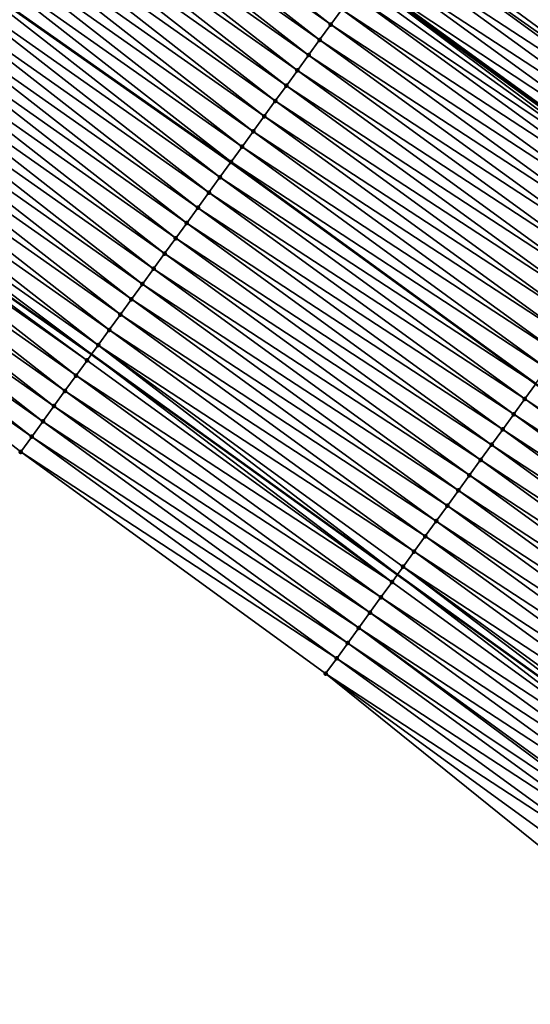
# Model space of a CAD drawing. Header units: feet. Extents: x 2017353 to 2024169, y 808050 to 818690.
# Tile 279 of 305: x 2022428 to 2022455, y 814304 to 814357. Entities that reach past the tile are written whole.
import ezdxf

# ---------------------------------------------------------------- set-up
doc = ezdxf.new("R2010")
doc.units = ezdxf.units.FT
doc.header["$MEASUREMENT"] = 0
for name, color, linetype, lineweight in [('EP_Travel Lane', 172, 'Continuous', 53), ('SB-Road Shots', 141, 'Continuous', 100), ('SB-Road X-Section', 40, 'Continuous', 13), ('STRIPING', 60, 'Continuous', 53)]:
    doc.layers.add(name, color=color, linetype=linetype, lineweight=lineweight)
doc.layers.add('I-77-MM15-17_SB-Surface-BORDER', color=7, linetype='Continuous')
doc.layers.add('I-77-MM15-17_SB-Surface-TIN', color=7, linetype='Continuous')

msp = doc.modelspace()

# ---------------------------------------------------------------- linework, layer by layer
at = {"layer": 'EP_Travel Lane'}
for points in [[(2022363.896363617, 814415.7639268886, 276.2497545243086), (2022380.475366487, 814404.5971398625, 276.9193262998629), (2022397.056419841, 814393.4289717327, 277.5037378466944), (2022413.695736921, 814381.9513699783, 278.0654989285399), (2022430.111499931, 814370.5480351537, 278.7647199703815), (2022446.704739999, 814358.8620513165, 279.463305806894), (2022462.860096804, 814347.0992825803, 280.2728093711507), (2022479.015040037, 814335.336814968, 281.0970606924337), (2022495.231312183, 814323.0995666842, 281.8329891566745), (2022511.114236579, 814310.9648094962, 282.5260936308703), (2022527.098091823, 814298.6690633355, 283.2363162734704), (2022542.824971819, 814286.3335518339, 283.9437080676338), (2022558.550940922, 814273.9987547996, 284.6837772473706)], [(2022350.12720186, 814395.2063310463, 275.2686171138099), (2022366.70862965, 814384.0404421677, 275.886088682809), (2022383.294177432, 814372.871778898, 276.3324678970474), (2022399.611049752, 814361.6074282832, 276.8749274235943), (2022416.027071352, 814350.2039138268, 277.564498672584), (2022432.200002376, 814338.8510123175, 278.160931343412), (2022448.418689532, 814327.1635226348, 278.7709712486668), (2022464.634359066, 814315.4782075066, 279.4882585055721), (2022480.390084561, 814303.5779227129, 280.141175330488), (2022496.272616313, 814291.4434655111, 280.8485980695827), (2022511.998326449, 814279.3196829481, 281.5262035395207), (2022527.694063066, 814266.9453858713, 282.2496234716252), (2022543.388419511, 814254.5721769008, 283.0226488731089), (2022558.769845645, 814242.1365156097, 283.7643351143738)]]:
    msp.add_polyline3d(points, dxfattribs=at)
at = {"layer": 'I-77-MM15-17_SB-Surface-BORDER', "color": 3, "linetype": 'Continuous', "lineweight": -3}
for points in [[(2022415.818784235, 814385.0179235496, 278.2453278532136), (2022432.144824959, 814373.4822830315, 278.8895506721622), (2022448.637267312, 814361.5260896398, 279.6009175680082), (2022464.737503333, 814349.6879158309, 280.4163414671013), (2022480.715725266, 814337.6839108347, 281.2632511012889), (2022496.844530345, 814325.220285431, 281.9948351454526), (2022512.335371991, 814312.5706834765, 282.6588594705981), (2022528.022198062, 814299.852976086, 283.3362702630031), (2022543.494054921, 814287.1911650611, 284.0234243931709), (2022559.589401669, 814275.3295919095, 284.8034136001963)], [(2022555.938578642, 814238.6556753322, 283.5252353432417), (2022540.148849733, 814250.4243857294, 282.7168891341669), (2022524.293037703, 814262.5902565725, 281.9178593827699), (2022507.859748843, 814274.0225502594, 281.1653015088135), (2022491.831573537, 814285.6061360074, 280.4174105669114), (2022476.123321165, 814297.9708353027, 279.7474663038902), (2022460.182331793, 814309.334606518, 279.063216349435), (2022444.607446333, 814321.9040404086, 278.4048154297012), (2022428.441323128, 814333.6669691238, 277.8490439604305), (2022412.965340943, 814345.7840560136, 277.3495931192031)]]:
    msp.add_polyline3d(points, dxfattribs=at)
at = {"layer": 'I-77-MM15-17_SB-Surface-TIN', "color": 128, "linetype": 'Continuous', "lineweight": -3}
for points in [[(2022444.874821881, 814356.3372720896, 279.2958433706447), (2022428.904582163, 814368.8045341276, 278.6587238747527), (2022428.335370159, 814367.9823418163, 278.6102291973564)], [(2022444.874821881, 814356.3372720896, 279.2958433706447), (2022445.4616716, 814357.1469701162, 279.3496881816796), (2022428.904582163, 814368.8045341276, 278.6587238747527)], [(2022444.287914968, 814355.5276156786, 279.2440379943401), (2022428.335370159, 814367.9823418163, 278.6102291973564), (2022427.766164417, 814367.1601451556, 278.5615007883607)], [(2022444.287914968, 814355.5276156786, 279.2440379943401), (2022444.874821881, 814356.3372720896, 279.2958433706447), (2022428.335370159, 814367.9823418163, 278.6102291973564)], [(2022443.700955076, 814354.7179978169, 279.1941217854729), (2022427.766164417, 814367.1601451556, 278.5615007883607), (2022427.1968663, 814366.3380126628, 278.5162207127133)], [(2022443.700955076, 814354.7179978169, 279.1941217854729), (2022444.287914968, 814355.5276156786, 279.2440379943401), (2022427.766164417, 814367.1601451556, 278.5615007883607)], [(2022443.113923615, 814353.9084320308, 279.146757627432), (2022427.1968663, 814366.3380126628, 278.5162207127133), (2022426.627389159, 814365.5160045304, 278.4776236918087)], [(2022443.113923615, 814353.9084320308, 279.146757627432), (2022443.700955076, 814354.7179978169, 279.1941217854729), (2022427.1968663, 814366.3380126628, 278.5162207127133)], [(2022442.526899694, 814353.0988607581, 279.0991245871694), (2022426.627389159, 814365.5160045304, 278.4776236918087), (2022426.058101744, 814364.6938646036, 278.4319441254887)], [(2022442.526899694, 814353.0988607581, 279.0991245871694), (2022443.113923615, 814353.9084320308, 279.146757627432), (2022426.627389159, 814365.5160045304, 278.4776236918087)], [(2022441.939952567, 814352.2892336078, 279.0487531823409), (2022426.058101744, 814364.6938646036, 278.4319441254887), (2022425.488909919, 814363.8716582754, 278.3826961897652)], [(2022441.939952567, 814352.2892336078, 279.0487531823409), (2022442.526899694, 814353.0988607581, 279.0991245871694), (2022426.058101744, 814364.6938646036, 278.4319441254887)], [(2022441.353122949, 814351.4795209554, 278.9941916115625), (2022425.488909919, 814363.8716582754, 278.3826961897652), (2022424.919772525, 814363.0494141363, 278.3314163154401)], [(2022441.353122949, 814351.4795209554, 278.9941916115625), (2022441.939952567, 814352.2892336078, 279.0487531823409), (2022425.488909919, 814363.8716582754, 278.3826961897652)], [(2022440.766167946, 814350.6698995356, 278.9441010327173), (2022424.919772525, 814363.0494141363, 278.3314163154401), (2022424.350500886, 814362.2272632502, 278.2851477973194)], [(2022440.766167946, 814350.6698995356, 278.9441010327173), (2022441.353122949, 814351.4795209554, 278.9941916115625), (2022424.919772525, 814363.0494141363, 278.3314163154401)], [(2022440.179350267, 814349.8601781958, 278.8891137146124), (2022424.350500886, 814362.2272632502, 278.2851477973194), (2022423.781330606, 814361.4050419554, 278.2350955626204)], [(2022440.179350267, 814349.8601781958, 278.8891137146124), (2022440.766167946, 814350.6698995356, 278.9441010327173), (2022424.350500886, 814362.2272632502, 278.2851477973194)], [(2022439.592749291, 814349.0502991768, 278.8263990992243), (2022423.781330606, 814361.4050419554, 278.2350955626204), (2022423.212082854, 814360.5828744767, 278.1879353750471)], [(2022439.592749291, 814349.0502991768, 278.8263990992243), (2022440.179350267, 814349.8601781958, 278.8891137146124), (2022423.781330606, 814361.4050419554, 278.2350955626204)], [(2022464.555592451, 814349.4372254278, 280.404717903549), (2022448.396891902, 814361.1947532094, 279.5842626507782), (2022447.810131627, 814360.3849901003, 279.5272283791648)], [(2022464.737503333, 814349.6879158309, 280.4163414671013), (2022448.637267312, 814361.5260896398, 279.6009175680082), (2022448.396891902, 814361.1947532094, 279.5842626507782)], [(2022464.555592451, 814349.4372254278, 280.404717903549), (2022464.737503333, 814349.6879158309, 280.4163414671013), (2022448.396891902, 814361.1947532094, 279.5842626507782)], [(2022439.005834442, 814348.2406485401, 278.7748767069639), (2022423.205009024, 814360.572659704, 278.1873842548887), (2022422.642759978, 814359.7607591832, 278.143579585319)], [(2022423.212082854, 814360.5828744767, 278.1879353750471), (2022423.205009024, 814360.572659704, 278.1873842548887), (2022439.585510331, 814349.0403130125, 278.825763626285)], [(2022439.005834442, 814348.2406485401, 278.7748767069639), (2022439.585510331, 814349.0403130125, 278.825763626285), (2022423.205009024, 814360.572659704, 278.1873842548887)], [(2022439.592749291, 814349.0502991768, 278.8263990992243), (2022423.212082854, 814360.5828744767, 278.1879353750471), (2022439.585510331, 814349.0403130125, 278.825763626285)], [(2022463.968417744, 814348.6277638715, 280.3624616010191), (2022447.810131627, 814360.3849901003, 279.5272283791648), (2022447.222853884, 814359.5756035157, 279.4886462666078)], [(2022463.968417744, 814348.6277638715, 280.3624616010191), (2022464.555592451, 814349.4372254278, 280.404717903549), (2022447.810131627, 814360.3849901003, 279.5272283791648)], [(2022438.419117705, 814347.4308537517, 278.7162899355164), (2022422.642759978, 814359.7607591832, 278.143579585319), (2022422.073841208, 814358.9383631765, 278.0841384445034)], [(2022438.419117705, 814347.4308537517, 278.7162899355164), (2022439.005834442, 814348.2406485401, 278.7748767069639), (2022422.642759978, 814359.7607591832, 278.143579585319)], [(2022463.381480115, 814347.8181298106, 280.3117514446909), (2022447.222853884, 814359.5756035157, 279.4886462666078), (2022446.704739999, 814358.8620513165, 279.463305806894)], [(2022463.381480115, 814347.8181298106, 280.3117514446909), (2022463.968417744, 814348.6277638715, 280.3624616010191), (2022447.222853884, 814359.5756035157, 279.4886462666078)], [(2022437.832351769, 814346.6210947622, 278.6594575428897), (2022422.073841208, 814358.9383631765, 278.0841384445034), (2022421.504764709, 814358.1160767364, 278.0305853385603)], [(2022437.832351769, 814346.6210947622, 278.6594575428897), (2022438.419117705, 814347.4308537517, 278.7162899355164), (2022422.073841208, 814358.9383631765, 278.0841384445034)], [(2022462.623305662, 814346.7725913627, 280.2513917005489), (2022446.412901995, 814358.4599566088, 279.4461115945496), (2022446.048399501, 814357.9567567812, 279.4078768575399)], [(2022462.623305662, 814346.7725913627, 280.2513917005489), (2022446.635300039, 814358.7664178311, 279.4599095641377), (2022446.412901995, 814358.4599566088, 279.4461115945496)], [(2022446.635300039, 814358.7664178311, 279.4599095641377), (2022462.860096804, 814347.0992825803, 280.2728093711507), (2022446.704739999, 814358.8620513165, 279.463305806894)], [(2022462.794350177, 814347.0086356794, 280.2678987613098), (2022462.860096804, 814347.0992825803, 280.2728093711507), (2022446.635300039, 814358.7664178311, 279.4599095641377)], [(2022462.623305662, 814346.7725913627, 280.2513917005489), (2022462.794350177, 814347.0086356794, 280.2678987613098), (2022446.635300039, 814358.7664178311, 279.4599095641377)], [(2022463.381480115, 814347.8181298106, 280.3117514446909), (2022446.704739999, 814358.8620513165, 279.463305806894), (2022462.860096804, 814347.0992825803, 280.2728093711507)], [(2022437.245519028, 814345.8113843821, 278.6050073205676), (2022421.504764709, 814358.1160767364, 278.0305853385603), (2022420.935470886, 814357.293941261, 277.9851449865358)], [(2022437.245519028, 814345.8113843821, 278.6050073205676), (2022437.832351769, 814346.6210947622, 278.6594575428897), (2022421.504764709, 814358.1160767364, 278.0305853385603)], [(2022462.20774739, 814346.1987579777, 280.2052486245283), (2022446.048399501, 814357.9567567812, 279.4078768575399), (2022445.4616716, 814357.1469701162, 279.3496881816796)], [(2022462.20774739, 814346.1987579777, 280.2052486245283), (2022462.623305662, 814346.7725913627, 280.2513917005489), (2022446.048399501, 814357.9567567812, 279.4078768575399)], [(2022436.65853259, 814345.0017858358, 278.5560376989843), (2022420.935470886, 814357.293941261, 277.9851449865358), (2022420.366167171, 814356.4718126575, 277.9400739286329)], [(2022436.65853259, 814345.0017858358, 278.5560376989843), (2022437.245519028, 814345.8113843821, 278.6050073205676), (2022420.935470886, 814357.293941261, 277.9851449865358)], [(2022461.621264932, 814345.3887927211, 280.1383077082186), (2022445.4616716, 814357.1469701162, 279.3496881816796), (2022444.874821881, 814356.3372720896, 279.2958433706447)], [(2022461.621264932, 814345.3887927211, 280.1383077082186), (2022462.20774739, 814346.1987579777, 280.2052486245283), (2022445.4616716, 814357.1469701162, 279.3496881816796)], [(2022436.071575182, 814344.1921661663, 278.5060328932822), (2022420.366167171, 814356.4718126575, 277.9400739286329), (2022419.796835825, 814355.6497032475, 277.8960343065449)], [(2022436.071575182, 814344.1921661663, 278.5060328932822), (2022436.65853259, 814345.0017858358, 278.5560376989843), (2022420.366167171, 814356.4718126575, 277.9400739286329)], [(2022461.034694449, 814344.5788915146, 280.0745056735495), (2022444.874821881, 814356.3372720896, 279.2958433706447), (2022444.287914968, 814355.5276156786, 279.2440379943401)], [(2022461.034694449, 814344.5788915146, 280.0745056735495), (2022461.621264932, 814345.3887927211, 280.1383077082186), (2022444.874821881, 814356.3372720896, 279.2958433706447)], [(2022435.484589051, 814343.3825673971, 278.4570523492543), (2022419.796835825, 814355.6497032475, 277.8960343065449), (2022419.227564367, 814354.8275522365, 277.8497590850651)], [(2022435.484589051, 814343.3825673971, 278.4570523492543), (2022436.071575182, 814344.1921661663, 278.5060328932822), (2022419.796835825, 814355.6497032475, 277.8960343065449)], [(2022460.448060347, 814343.7690365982, 280.0129721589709), (2022444.287914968, 814355.5276156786, 279.2440379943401), (2022443.700955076, 814354.7179978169, 279.1941217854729)], [(2022460.448060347, 814343.7690365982, 280.0129721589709), (2022461.034694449, 814344.5788915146, 280.0745056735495), (2022444.287914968, 814355.5276156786, 279.2440379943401)], [(2022434.897745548, 814342.5728648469, 278.4029858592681), (2022419.227564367, 814354.8275522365, 277.8497590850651), (2022418.658238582, 814354.0054389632, 277.8055118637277)], [(2022434.897745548, 814342.5728648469, 278.4029858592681), (2022435.484589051, 814343.3825673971, 278.4570523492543), (2022419.227564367, 814354.8275522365, 277.8497590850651)], [(2022459.861366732, 814342.9592249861, 279.9535608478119), (2022443.700955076, 814354.7179978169, 279.1941217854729), (2022443.113923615, 814353.9084320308, 279.146757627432)], [(2022459.861366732, 814342.9592249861, 279.9535608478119), (2022460.448060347, 814343.7690365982, 280.0129721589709), (2022443.700955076, 814354.7179978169, 279.1941217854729)], [(2022434.310920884, 814341.7631485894, 278.3482476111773), (2022418.658238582, 814354.0054389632, 277.8055118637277), (2022418.089073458, 814353.1832140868, 277.7552671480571)], [(2022434.310920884, 814341.7631485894, 278.3482476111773), (2022434.897745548, 814342.5728648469, 278.4029858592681), (2022418.658238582, 814354.0054389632, 277.8055118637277)], [(2022459.274647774, 814342.1494318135, 279.8950531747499), (2022443.113923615, 814353.9084320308, 279.146757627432), (2022442.526899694, 814353.0988607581, 279.0991245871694)], [(2022459.274647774, 814342.1494318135, 279.8950531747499), (2022459.861366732, 814342.9592249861, 279.9535608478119), (2022443.113923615, 814353.9084320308, 279.146757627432)], [(2022433.724144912, 814340.9533969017, 278.2917730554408), (2022418.089073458, 814353.1832140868, 277.7552671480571), (2022417.51994764, 814352.3609619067, 277.7035551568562)], [(2022433.724144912, 814340.9533969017, 278.2917730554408), (2022434.310920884, 814341.7631485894, 278.3482476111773), (2022418.089073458, 814353.1832140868, 277.7552671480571)], [(2022458.68791367, 814341.3396496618, 279.8370856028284), (2022442.526899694, 814353.0988607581, 279.0991245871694), (2022441.939952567, 814352.2892336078, 279.0487531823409)], [(2022458.68791367, 814341.3396496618, 279.8370856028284), (2022459.274647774, 814342.1494318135, 279.8950531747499), (2022442.526899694, 814353.0988607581, 279.0991245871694)], [(2022433.1374171, 814340.1436101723, 278.2335812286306), (2022417.51994764, 814352.3609619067, 277.7035551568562), (2022416.951045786, 814351.5385541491, 277.6434825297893)], [(2022433.1374171, 814340.1436101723, 278.2335812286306), (2022433.724144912, 814340.9533969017, 278.2917730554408), (2022417.51994764, 814352.3609619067, 277.7035551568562)], [(2022458.101294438, 814340.5297839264, 279.775021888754), (2022441.939952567, 814352.2892336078, 279.0487531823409), (2022441.353122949, 814351.4795209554, 278.9941916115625)], [(2022458.101294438, 814340.5297839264, 279.775021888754), (2022458.68791367, 814341.3396496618, 279.8370856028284), (2022441.939952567, 814352.2892336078, 279.0487531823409)], [(2022432.550309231, 814339.334099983, 278.1889416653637), (2022416.951045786, 814351.5385541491, 277.6434825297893), (2022416.381963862, 814350.7162714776, 277.5901319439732)], [(2022432.550309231, 814339.334099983, 278.1889416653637), (2022433.1374171, 814340.1436101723, 278.2335812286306), (2022416.951045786, 814351.5385541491, 277.6434825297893)], [(2022457.514718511, 814339.7198866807, 279.7114139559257), (2022441.353122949, 814351.4795209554, 278.9941916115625), (2022440.766167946, 814350.6698995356, 278.9441010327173)], [(2022457.514718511, 814339.7198866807, 279.7114139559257), (2022458.101294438, 814340.5297839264, 279.775021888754), (2022441.353122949, 814351.4795209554, 278.9941916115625)], [(2022416.381963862, 814350.7162714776, 277.5901319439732), (2022416.027071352, 814350.2039138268, 277.564498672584), (2022432.200002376, 814338.8510123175, 278.160931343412)], [(2022432.550309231, 814339.334099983, 278.1889416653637), (2022416.381963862, 814350.7162714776, 277.5901319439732), (2022432.200002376, 814338.8510123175, 278.160931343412)], [(2022456.928079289, 814338.9100354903, 279.6500630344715), (2022440.766167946, 814350.6698995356, 278.9441010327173), (2022440.179350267, 814349.8601781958, 278.8891137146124)], [(2022456.928079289, 814338.9100354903, 279.6500630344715), (2022457.514718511, 814339.7198866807, 279.7114139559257), (2022440.766167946, 814350.6698995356, 278.9441010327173)], [(2022431.963265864, 814338.5245428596, 278.1420020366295), (2022416.027071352, 814350.2039138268, 277.564498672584), (2022415.812554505, 814349.894216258, 277.5490044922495)], [(2022431.963265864, 814338.5245428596, 278.1420020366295), (2022432.200002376, 814338.8510123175, 278.160931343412), (2022416.027071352, 814350.2039138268, 277.564498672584)], [(2022431.376438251, 814337.714828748, 278.0873689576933), (2022415.812554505, 814349.894216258, 277.5490044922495), (2022415.243006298, 814349.0722574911, 277.5130603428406)], [(2022431.376438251, 814337.714828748, 278.0873689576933), (2022431.963265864, 814338.5245428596, 278.1420020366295), (2022415.812554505, 814349.894216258, 277.5490044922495)], [(2022456.341628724, 814338.1000470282, 279.5819849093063), (2022440.179350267, 814349.8601781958, 278.8891137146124), (2022439.592749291, 814349.0502991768, 278.8263990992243)], [(2022456.341628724, 814338.1000470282, 279.5819849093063), (2022456.928079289, 814338.9100354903, 279.6500630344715), (2022440.179350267, 814349.8601781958, 278.8891137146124)], [(2022430.789473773, 814336.9052142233, 278.0376162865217), (2022415.243006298, 814349.0722574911, 277.5130603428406), (2022414.67366766, 814348.2501531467, 277.4692929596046)], [(2022430.789473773, 814336.9052142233, 278.0376162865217), (2022431.376438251, 814337.714828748, 278.0873689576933), (2022415.243006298, 814349.0722574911, 277.5130603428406)], [(2022439.005834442, 814348.2406485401, 278.7748767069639), (2022455.747906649, 814337.2799961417, 279.5127364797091), (2022439.585510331, 814349.0403130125, 278.825763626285)], [(2022455.75519109, 814337.2900491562, 279.5134456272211), (2022439.592749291, 814349.0502991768, 278.8263990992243), (2022439.585510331, 814349.0403130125, 278.825763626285)], [(2022455.75519109, 814337.2900491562, 279.5134456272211), (2022439.585510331, 814349.0403130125, 278.825763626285), (2022455.747906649, 814337.2799961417, 279.5127364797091)], [(2022455.75519109, 814337.2900491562, 279.5134456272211), (2022456.341628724, 814338.1000470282, 279.5819849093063), (2022439.592749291, 814349.0502991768, 278.8263990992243)], [(2022430.202572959, 814336.0955533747, 277.9855934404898), (2022414.67366766, 814348.2501531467, 277.4692929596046), (2022414.104037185, 814347.4282515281, 277.4364199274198)], [(2022430.202572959, 814336.0955533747, 277.9855934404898), (2022430.789473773, 814336.9052142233, 278.0376162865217), (2022414.67366766, 814348.2501531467, 277.4692929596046)], [(2022455.168433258, 814336.4802842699, 279.4563241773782), (2022439.005834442, 814348.2406485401, 278.7748767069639), (2022438.419117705, 814347.4308537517, 278.7162899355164)], [(2022455.168433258, 814336.4802842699, 279.4563241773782), (2022455.747906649, 814337.2799961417, 279.5127364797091), (2022439.005834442, 814348.2406485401, 278.7748767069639)], [(2022429.615633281, 814335.2859208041, 277.9349564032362), (2022414.104037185, 814347.4282515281, 277.4364199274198), (2022413.534805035, 814346.6060732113, 277.3886773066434)], [(2022429.615633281, 814335.2859208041, 277.9349564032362), (2022430.202572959, 814336.0955533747, 277.9855934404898), (2022414.104037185, 814347.4282515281, 277.4364199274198)], [(2022454.581915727, 814335.6703445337, 279.3906339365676), (2022438.419117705, 814347.4308537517, 278.7162899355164), (2022437.832351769, 814346.6210947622, 278.6594575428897)], [(2022454.581915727, 814335.6703445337, 279.3906339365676), (2022455.168433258, 814336.4802842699, 279.4563241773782), (2022438.419117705, 814347.4308537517, 278.7162899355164)], [(2022429.028544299, 814334.4763968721, 277.8896433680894), (2022413.534805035, 814346.6060732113, 277.3886773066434), (2022412.965340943, 814345.7840560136, 277.3495931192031)], [(2022429.028544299, 814334.4763968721, 277.8896433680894), (2022429.615633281, 814335.2859208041, 277.9349564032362), (2022413.534805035, 814346.6060732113, 277.3886773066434)], [(2022453.995322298, 814334.8604600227, 279.3276500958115), (2022437.832351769, 814346.6210947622, 278.6594575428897), (2022437.245519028, 814345.8113843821, 278.6050073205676)], [(2022453.995322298, 814334.8604600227, 279.3276500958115), (2022454.581915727, 814335.6703445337, 279.3906339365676), (2022437.832351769, 814346.6210947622, 278.6594575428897)], [(2022428.441323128, 814333.6669691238, 277.8490439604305), (2022429.028544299, 814334.4763968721, 277.8896433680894), (2022412.965340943, 814345.7840560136, 277.3495931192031)], [(2022453.408569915, 814334.0506911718, 279.2703343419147), (2022437.245519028, 814345.8113843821, 278.6050073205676), (2022436.65853259, 814345.0017858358, 278.5560376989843)], [(2022453.408569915, 814334.0506911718, 279.2703343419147), (2022453.995322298, 814334.8604600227, 279.3276500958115), (2022437.245519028, 814345.8113843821, 278.6050073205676)], [(2022452.821708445, 814333.2410016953, 279.2169084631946), (2022436.65853259, 814345.0017858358, 278.5560376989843), (2022436.071575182, 814344.1921661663, 278.5060328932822)], [(2022452.821708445, 814333.2410016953, 279.2169084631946), (2022453.408569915, 814334.0506911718, 279.2703343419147), (2022436.65853259, 814345.0017858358, 278.5560376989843)], [(2022452.234899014, 814332.4312743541, 279.1616269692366), (2022436.071575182, 814344.1921661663, 278.5060328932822), (2022435.484589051, 814343.3825673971, 278.4570523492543)], [(2022452.234899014, 814332.4312743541, 279.1616269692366), (2022452.821708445, 814333.2410016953, 279.2169084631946), (2022436.071575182, 814344.1921661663, 278.5060328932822)], [(2022451.648101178, 814331.6215385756, 279.1059319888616), (2022435.484589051, 814343.3825673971, 278.4570523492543), (2022434.897745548, 814342.5728648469, 278.4029858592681)], [(2022451.648101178, 814331.6215385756, 279.1059319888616), (2022452.234899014, 814332.4312743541, 279.1616269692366), (2022435.484589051, 814343.3825673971, 278.4570523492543)], [(2022451.061274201, 814330.8118240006, 279.0512761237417), (2022434.897745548, 814342.5728648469, 278.4029858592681), (2022434.310920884, 814341.7631485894, 278.3482476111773)], [(2022451.061274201, 814330.8118240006, 279.0512761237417), (2022451.648101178, 814331.6215385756, 279.1059319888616), (2022434.897745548, 814342.5728648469, 278.4029858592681)], [(2022450.474521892, 814330.0020550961, 278.9939577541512), (2022434.310920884, 814341.7631485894, 278.3482476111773), (2022433.724144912, 814340.9533969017, 278.2917730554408)], [(2022450.474521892, 814330.0020550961, 278.9939577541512), (2022451.061274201, 814330.8118240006, 279.0512761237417), (2022434.310920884, 814341.7631485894, 278.3482476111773)], [(2022449.887954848, 814329.1921513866, 278.9300330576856), (2022433.724144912, 814340.9533969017, 278.2917730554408), (2022433.1374171, 814340.1436101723, 278.2335812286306)], [(2022449.887954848, 814329.1921513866, 278.9300330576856), (2022450.474521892, 814330.0020550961, 278.9939577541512), (2022433.724144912, 814340.9533969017, 278.2917730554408)], [(2022449.301362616, 814328.3822660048, 278.8670065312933), (2022433.1374171, 814340.1436101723, 278.2335812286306), (2022432.550309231, 814339.334099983, 278.1889416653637)], [(2022449.301362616, 814328.3822660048, 278.8670065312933), (2022449.887954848, 814329.1921513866, 278.9300330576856), (2022433.1374171, 814340.1436101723, 278.2335812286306)], [(2022432.550309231, 814339.334099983, 278.1889416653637), (2022432.200002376, 814338.8510123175, 278.160931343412), (2022448.418689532, 814327.1635226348, 278.7709712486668)], [(2022448.714878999, 814327.572301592, 278.8001069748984), (2022432.550309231, 814339.334099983, 278.1889416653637), (2022448.418689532, 814327.1635226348, 278.7709712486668)], [(2022448.714878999, 814327.572301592, 278.8001069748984), (2022449.301362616, 814328.3822660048, 278.8670065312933), (2022432.550309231, 814339.334099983, 278.1889416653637)], [(2022448.128137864, 814326.7625245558, 278.7423901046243), (2022432.200002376, 814338.8510123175, 278.160931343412), (2022431.963265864, 814338.5245428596, 278.1420020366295)], [(2022448.128137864, 814326.7625245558, 278.7423901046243), (2022448.418689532, 814327.1635226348, 278.7709712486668), (2022432.200002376, 814338.8510123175, 278.160931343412)], [(2022448.128137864, 814326.7625245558, 278.7423901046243), (2022431.963265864, 814338.5245428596, 278.1420020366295), (2022431.376438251, 814337.714828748, 278.0873689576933)], [(2022447.541379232, 814325.9527602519, 278.6852971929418), (2022431.376438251, 814337.714828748, 278.0873689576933), (2022430.789473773, 814336.9052142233, 278.0376162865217)], [(2022447.541379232, 814325.9527602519, 278.6852971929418), (2022448.128137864, 814326.7625245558, 278.7423901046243), (2022431.376438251, 814337.714828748, 278.0873689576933)], [(2022471.804868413, 814325.3758884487, 280.21855378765), (2022455.747906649, 814337.2799961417, 279.5127364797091), (2022455.168433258, 814336.4802842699, 279.4563241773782)], [(2022446.954243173, 814325.1432705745, 278.6416627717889), (2022430.789473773, 814336.9052142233, 278.0376162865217), (2022430.202572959, 814336.0955533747, 277.9855934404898)], [(2022446.954243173, 814325.1432705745, 278.6416627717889), (2022447.541379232, 814325.9527602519, 278.6852971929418), (2022430.789473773, 814336.9052142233, 278.0376162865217)], [(2022471.330002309, 814324.7206692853, 280.1744913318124), (2022455.168433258, 814336.4802842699, 279.4563241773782), (2022454.581915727, 814335.6703445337, 279.3906339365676)], [(2022471.330002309, 814324.7206692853, 280.1744913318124), (2022471.804868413, 814325.3758884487, 280.21855378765), (2022455.168433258, 814336.4802842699, 279.4563241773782)], [(2022446.36738957, 814324.3335753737, 278.587956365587), (2022430.202572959, 814336.0955533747, 277.9855934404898), (2022429.615633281, 814335.2859208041, 277.9349564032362)], [(2022446.36738957, 814324.3335753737, 278.587956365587), (2022446.954243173, 814325.1432705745, 278.6416627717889), (2022430.202572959, 814336.0955533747, 277.9855934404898)], [(2022470.743505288, 814323.9107146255, 280.1080698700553), (2022454.581915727, 814335.6703445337, 279.3906339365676), (2022453.995322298, 814334.8604600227, 279.3276500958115)], [(2022470.743505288, 814323.9107146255, 280.1080698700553), (2022471.330002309, 814324.7206692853, 280.1744913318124), (2022454.581915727, 814335.6703445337, 279.3906339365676)], [(2022445.780761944, 814323.5237157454, 278.5261919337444), (2022429.615633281, 814335.2859208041, 277.9349564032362), (2022429.028544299, 814334.4763968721, 277.8896433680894)], [(2022445.780761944, 814323.5237157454, 278.5261919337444), (2022446.36738957, 814324.3335753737, 278.587956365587), (2022429.615633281, 814335.2859208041, 277.9349564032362)], [(2022445.194108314, 814322.7138750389, 278.4653548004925), (2022429.028544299, 814334.4763968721, 277.8896433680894), (2022428.441323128, 814333.6669691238, 277.8490439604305)], [(2022445.194108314, 814322.7138750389, 278.4653548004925), (2022445.780761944, 814323.5237157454, 278.5261919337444), (2022429.028544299, 814334.4763968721, 277.8896433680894)], [(2022470.156961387, 814323.100794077, 280.0433200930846), (2022453.995322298, 814334.8604600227, 279.3276500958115), (2022453.408569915, 814334.0506911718, 279.2703343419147)], [(2022470.156961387, 814323.100794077, 280.0433200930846), (2022470.743505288, 814323.9107146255, 280.1080698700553), (2022453.995322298, 814334.8604600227, 279.3276500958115)], [(2022469.570256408, 814322.2909907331, 279.9843140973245), (2022453.408569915, 814334.0506911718, 279.2703343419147), (2022452.821708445, 814333.2410016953, 279.2169084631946)], [(2022469.570256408, 814322.2909907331, 279.9843140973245), (2022470.156961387, 814323.100794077, 280.0433200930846), (2022453.408569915, 814334.0506911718, 279.2703343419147)], [(2022444.607446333, 814321.9040404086, 278.4048154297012), (2022445.194108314, 814322.7138750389, 278.4653548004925), (2022428.441323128, 814333.6669691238, 277.8490439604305)], [(2022468.983335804, 814321.4813442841, 279.9329969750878), (2022452.821708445, 814333.2410016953, 279.2169084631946), (2022452.234899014, 814332.4312743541, 279.1616269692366)], [(2022468.983335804, 814321.4813442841, 279.9329969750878), (2022469.570256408, 814322.2909907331, 279.9843140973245), (2022452.821708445, 814333.2410016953, 279.2169084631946)], [(2022468.396462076, 814320.6716637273, 279.880008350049), (2022452.234899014, 814332.4312743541, 279.1616269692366), (2022451.648101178, 814331.6215385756, 279.1059319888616)], [(2022468.396462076, 814320.6716637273, 279.880008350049), (2022468.983335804, 814321.4813442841, 279.9329969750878), (2022452.234899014, 814332.4312743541, 279.1616269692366)], [(2022467.809616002, 814319.8619630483, 279.826033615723), (2022451.648101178, 814331.6215385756, 279.1059319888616), (2022451.061274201, 814330.8118240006, 279.0512761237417)], [(2022467.809616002, 814319.8619630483, 279.826033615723), (2022468.396462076, 814320.6716637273, 279.880008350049), (2022451.648101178, 814331.6215385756, 279.1059319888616)], [(2022467.222849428, 814319.0522045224, 279.7692239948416), (2022451.061274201, 814330.8118240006, 279.0512761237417), (2022450.474521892, 814330.0020550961, 278.9939577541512)], [(2022467.222849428, 814319.0522045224, 279.7692239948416), (2022467.809616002, 814319.8619630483, 279.826033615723), (2022451.061274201, 814330.8118240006, 279.0512761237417)], [(2022466.636042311, 814318.2424754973, 279.7138601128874), (2022450.474521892, 814330.0020550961, 278.9939577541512), (2022449.887954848, 814329.1921513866, 278.9300330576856)], [(2022466.636042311, 814318.2424754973, 279.7138601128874), (2022467.222849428, 814319.0522045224, 279.7692239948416), (2022450.474521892, 814330.0020550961, 278.9939577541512)], [(2022466.049311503, 814317.432690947, 279.6557751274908), (2022449.887954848, 814329.1921513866, 278.9300330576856), (2022449.301362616, 814328.3822660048, 278.8670065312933)], [(2022466.049311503, 814317.432690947, 279.6557751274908), (2022466.636042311, 814318.2424754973, 279.7138601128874), (2022449.887954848, 814329.1921513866, 278.9300330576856)], [(2022465.462883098, 814316.6226863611, 279.5869069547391), (2022449.301362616, 814328.3822660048, 278.8670065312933), (2022448.714878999, 814327.572301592, 278.8001069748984)], [(2022465.462883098, 814316.6226863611, 279.5869069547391), (2022466.049311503, 814317.432690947, 279.6557751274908), (2022449.301362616, 814328.3822660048, 278.8670065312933)], [(2022464.289883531, 814315.002781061, 279.4542610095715), (2022448.418689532, 814327.1635226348, 278.7709712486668), (2022448.128137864, 814326.7625245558, 278.7423901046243)], [(2022448.714878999, 814327.572301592, 278.8001069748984), (2022448.418689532, 814327.1635226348, 278.7709712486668), (2022464.634359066, 814315.4782075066, 279.4882585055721)], [(2022464.289883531, 814315.002781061, 279.4542610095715), (2022464.634359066, 814315.4782075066, 279.4882585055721), (2022448.418689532, 814327.1635226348, 278.7709712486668)], [(2022464.87661933, 814315.8125619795, 279.5121680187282), (2022448.714878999, 814327.572301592, 278.8001069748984), (2022464.634359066, 814315.4782075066, 279.4882585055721)], [(2022464.87661933, 814315.8125619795, 279.5121680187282), (2022465.462883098, 814316.6226863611, 279.5869069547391), (2022448.714878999, 814327.572301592, 278.8001069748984)], [(2022464.289883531, 814315.002781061, 279.4542610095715), (2022448.128137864, 814326.7625245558, 278.7423901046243), (2022447.541379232, 814325.9527602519, 278.6852971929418)], [(2022463.703206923, 814314.1929570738, 279.3942433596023), (2022447.541379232, 814325.9527602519, 278.6852971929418), (2022446.954243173, 814325.1432705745, 278.6416627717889)], [(2022463.703206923, 814314.1929570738, 279.3942433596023), (2022464.289883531, 814315.002781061, 279.4542610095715), (2022447.541379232, 814325.9527602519, 278.6852971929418)], [(2022463.116568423, 814313.3831053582, 279.3328668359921), (2022446.954243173, 814325.1432705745, 278.6416627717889), (2022446.36738957, 814324.3335753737, 278.587956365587)], [(2022463.116568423, 814313.3831053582, 279.3328668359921), (2022463.703206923, 814314.1929570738, 279.3942433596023), (2022446.954243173, 814325.1432705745, 278.6416627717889)], [(2022462.400826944, 814312.3957790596, 279.2707314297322), (2022446.36738957, 814324.3335753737, 278.587956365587), (2022445.780761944, 814323.5237157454, 278.5261919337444)], [(2022462.400826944, 814312.3957790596, 279.2707314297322), (2022462.529691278, 814312.5734272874, 279.2800000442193), (2022446.36738957, 814324.3335753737, 278.587956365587)], [(2022462.529691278, 814312.5734272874, 279.2800000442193), (2022463.116568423, 814313.3831053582, 279.3328668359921), (2022446.36738957, 814324.3335753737, 278.587956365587)], [(2022461.942459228, 814311.7640074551, 279.2397886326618), (2022445.780761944, 814323.5237157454, 278.5261919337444), (2022445.194108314, 814322.7138750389, 278.4653548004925)], [(2022461.942459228, 814311.7640074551, 279.2397886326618), (2022462.400826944, 814312.3957790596, 279.2707314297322), (2022445.780761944, 814323.5237157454, 278.5261919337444)], [(2022461.355516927, 814310.9543767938, 279.1892452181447), (2022445.194108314, 814322.7138750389, 278.4653548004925), (2022444.607446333, 814321.9040404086, 278.4048154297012)], [(2022461.355516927, 814310.9543767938, 279.1892452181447), (2022461.942459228, 814311.7640074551, 279.2397886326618), (2022445.194108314, 814322.7138750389, 278.4653548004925)], [(2022460.182331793, 814309.334606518, 279.063216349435), (2022460.768754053, 814310.1446155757, 279.1323036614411), (2022444.607446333, 814321.9040404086, 278.4048154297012)], [(2022460.768754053, 814310.1446155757, 279.1323036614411), (2022461.355516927, 814310.9543767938, 279.1892452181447), (2022444.607446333, 814321.9040404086, 278.4048154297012)]]:
    msp.add_3dface(points, dxfattribs=at)
at = {"layer": 'SB-Road Shots', "lineweight": 100}
for p in [(2022444.874821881, 814356.3372720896, 279.2958433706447), (2022444.287914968, 814355.5276156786, 279.2440379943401), (2022443.700955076, 814354.7179978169, 279.1941217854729), (2022443.113923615, 814353.9084320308, 279.146757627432), (2022442.526899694, 814353.0988607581, 279.0991245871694), (2022441.939952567, 814352.2892336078, 279.0487531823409), (2022441.353122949, 814351.4795209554, 278.9941916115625), (2022440.766167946, 814350.6698995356, 278.9441010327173), (2022440.179350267, 814349.8601781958, 278.8891137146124), (2022439.592749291, 814349.0502991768, 278.8263990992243), (2022439.005834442, 814348.2406485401, 278.7748767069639), (2022438.419117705, 814347.4308537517, 278.7162899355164), (2022437.832351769, 814346.6210947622, 278.6594575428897), (2022437.245519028, 814345.8113843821, 278.6050073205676), (2022436.65853259, 814345.0017858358, 278.5560376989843), (2022436.071575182, 814344.1921661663, 278.5060328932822), (2022435.484589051, 814343.3825673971, 278.4570523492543), (2022434.897745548, 814342.5728648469, 278.4029858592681), (2022434.310920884, 814341.7631485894, 278.3482476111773), (2022433.724144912, 814340.9533969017, 278.2917730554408), (2022433.1374171, 814340.1436101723, 278.2335812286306), (2022432.550309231, 814339.334099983, 278.1889416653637), (2022431.963265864, 814338.5245428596, 278.1420020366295), (2022431.376438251, 814337.714828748, 278.0873689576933), (2022430.789473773, 814336.9052142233, 278.0376162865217), (2022455.168433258, 814336.4802842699, 279.4563241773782), (2022430.202572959, 814336.0955533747, 277.9855934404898), (2022454.581915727, 814335.6703445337, 279.3906339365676), (2022429.615633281, 814335.2859208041, 277.9349564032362), (2022429.028544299, 814334.4763968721, 277.8896433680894), (2022453.995322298, 814334.8604600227, 279.3276500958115), (2022453.408569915, 814334.0506911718, 279.2703343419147), (2022428.441323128, 814333.6669691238, 277.8490439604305), (2022452.821708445, 814333.2410016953, 279.2169084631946), (2022452.234899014, 814332.4312743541, 279.1616269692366), (2022451.648101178, 814331.6215385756, 279.1059319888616), (2022451.061274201, 814330.8118240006, 279.0512761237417), (2022450.474521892, 814330.0020550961, 278.9939577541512), (2022449.887954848, 814329.1921513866, 278.9300330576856), (2022449.301362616, 814328.3822660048, 278.8670065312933), (2022448.714878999, 814327.572301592, 278.8001069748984), (2022448.128137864, 814326.7625245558, 278.7423901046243), (2022447.541379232, 814325.9527602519, 278.6852971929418), (2022446.954243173, 814325.1432705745, 278.6416627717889), (2022446.36738957, 814324.3335753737, 278.587956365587), (2022445.780761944, 814323.5237157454, 278.5261919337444), (2022445.194108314, 814322.7138750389, 278.4653548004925), (2022444.607446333, 814321.9040404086, 278.4048154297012)]:
    msp.add_point(p, dxfattribs=at)
at = {"layer": 'SB-Road X-Section', "extrusion": (0.8208533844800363, -0.570207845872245, 0.03259959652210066), "elevation": 1195767.213579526, "flags": 128}
msp.add_lwpolyline([(1822656.662660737, -38723.22085180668), (1822655.972278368, -38723.24090697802), (1822654.972278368, -38723.2902277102), (1822653.972278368, -38723.31969255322), (1822652.972278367, -38723.34931818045), (1822652.642660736, -38723.36030048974), (1822651.972278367, -38723.40046682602), (1822650.972278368, -38723.45180135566), (1822649.972278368, -38723.50032182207), (1822648.972278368, -38723.54907614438), (1822647.972278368, -38723.59438029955), (1822646.972278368, -38723.63299784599), (1822645.972278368, -38723.6787017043), (1822644.972278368, -38723.72797582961), (1822643.972278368, -38723.7792829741), (1822642.972278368, -38723.82557609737), (1822641.972278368, -38723.87565494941), (1822640.972278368, -38723.92284021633), (1822639.972278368, -38723.96721959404), (1822638.972278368, -38724.02669234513), (1822637.972278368, -38724.08027393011), (1822636.972278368, -38724.12573844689), (1822635.972278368, -38724.17083347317), (1822634.972278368, -38724.21489651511), (1822633.972278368, -38724.26119634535), (1822632.972278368, -38724.30546709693), (1822631.972278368, -38724.35573853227), (1822630.972278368, -38724.40747802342), (1822629.972278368, -38724.46758259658), (1822628.972278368, -38724.52096155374), (1822627.972278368, -38724.56211087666), (1822626.972278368, -38724.59807414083), (1822625.972278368, -38724.64186479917), (1822624.972278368, -38724.67475531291), (1822623.972278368, -38724.72252332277), (1822622.972278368, -38724.76162829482)], dxfattribs=at)
at = {"layer": 'SB-Road X-Section', "extrusion": (0.8081134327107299, -0.5880061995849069, 0.03466106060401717), "elevation": 1155527.97596344, "flags": 128}
msp.add_lwpolyline([(1848419.494594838, -39796.13679407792), (1848419.08524922, -39796.15345900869), (1848418.08524922, -39796.21052757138), (1848417.08524922, -39796.2491328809), (1848416.08524922, -39796.2778868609), (1848415.706594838, -39796.29169312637), (1848415.08524922, -39796.32995085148), (1848414.08524922, -39796.38817451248), (1848413.08524922, -39796.44205169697), (1848412.08524922, -39796.49388822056), (1848411.08524922, -39796.54383444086), (1848410.08524922, -39796.59122707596), (1848409.08524922, -39796.63888875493), (1848408.08524922, -39796.68929044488), (1848407.08524922, -39796.74388482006), (1848406.08524922, -39796.79400551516), (1848405.08524922, -39796.84902589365), (1848404.08524922, -39796.91177821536), (1848403.08524922, -39796.96333158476), (1848402.08524922, -39797.0219535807), (1848401.08524922, -39797.07882014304), (1848400.08524922, -39797.13330310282), (1848399.08524922, -39797.18230216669), (1848398.08524922, -39797.23233703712), (1848397.085249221, -39797.28134703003), (1848396.08524922, -39797.33544602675), (1848395.08524922, -39797.39021718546), (1848394.08524922, -39797.44672569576), (1848393.08524922, -39797.50495250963), (1848392.08524922, -39797.54961891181), (1848391.08524922, -39797.59658676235), (1848390.08524922, -39797.65125268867), (1848389.08524922, -39797.70103527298), (1848388.08524922, -39797.75308939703), (1848387.08524922, -39797.80375687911), (1848386.08524922, -39797.8490971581), (1848385.08524922, -39797.8897209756)], dxfattribs=at)
at = {"layer": 'SB-Road X-Section', "extrusion": (0.8081134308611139, -0.5880062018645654, 0.03466106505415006), "elevation": 1155547.970367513, "flags": 128}
msp.add_lwpolyline([(1848419.398377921, -39796.01947542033), (1848419.088640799, -39796.03110597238), (1848418.088640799, -39796.07338768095), (1848417.088640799, -39796.12412832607), (1848416.088640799, -39796.16800737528), (1848415.797139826, -39796.1845243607), (1848415.0886408, -39796.2306951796), (1848414.088640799, -39796.29767634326), (1848413.088640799, -39796.36151673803), (1848412.088640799, -39796.42308724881), (1848411.088640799, -39796.48253428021), (1848410.088640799, -39796.54107713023), (1848409.0886408, -39796.59907955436), (1848408.088640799, -39796.6611805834), (1848407.088640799, -39796.72482675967), (1848406.088640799, -39796.7862145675), (1848405.088640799, -39796.85433362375), (1848404.088640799, -39796.92291411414), (1848403.088640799, -39796.9800699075), (1848402.088640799, -39797.04579964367), (1848401.088640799, -39797.10882135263), (1848400.088640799, -39797.16617156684), (1848399.088640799, -39797.21962956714), (1848398.088640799, -39797.27494429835), (1848397.0886408, -39797.33067276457), (1848396.088640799, -39797.38536149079), (1848395.088640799, -39797.44271432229), (1848394.088640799, -39797.50667745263), (1848393.088640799, -39797.56974187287), (1848392.088640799, -39797.63668165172), (1848391.088640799, -39797.69443322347), (1848390.0886408, -39797.75156046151), (1848389.088640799, -39797.79522111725), (1848388.088640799, -39797.84895981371), (1848387.088640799, -39797.91076138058), (1848386.088640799, -39797.97163509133), (1848385.0886408, -39798.03221086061)], dxfattribs=at)
at = {"layer": 'STRIPING'}
msp.add_polyline3d([(2022357.110498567, 814405.6324898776, 275.7657682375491), (2022373.706172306, 814394.4892157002, 276.4100861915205), (2022390.304959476, 814383.3438509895, 276.9252260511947), (2022406.789204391, 814371.9760234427, 277.4897153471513), (2022423.205009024, 814360.572659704, 278.1873842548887), (2022439.585510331, 814349.0403130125, 278.825763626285), (2022455.747906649, 814337.2799961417, 279.5127364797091), (2022471.909444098, 814325.5203042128, 280.2303349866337), (2022487.893144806, 814313.443155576, 280.9254638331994), (2022503.776558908, 814301.3080242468, 281.6007071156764), (2022519.637128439, 814289.1027522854, 282.2943856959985), (2022535.363581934, 814276.7675753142, 283.0170764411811), (2022551.089754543, 814264.4326186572, 283.7498433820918)], dxfattribs=at)

doc.saveas('drawing.dxf')
